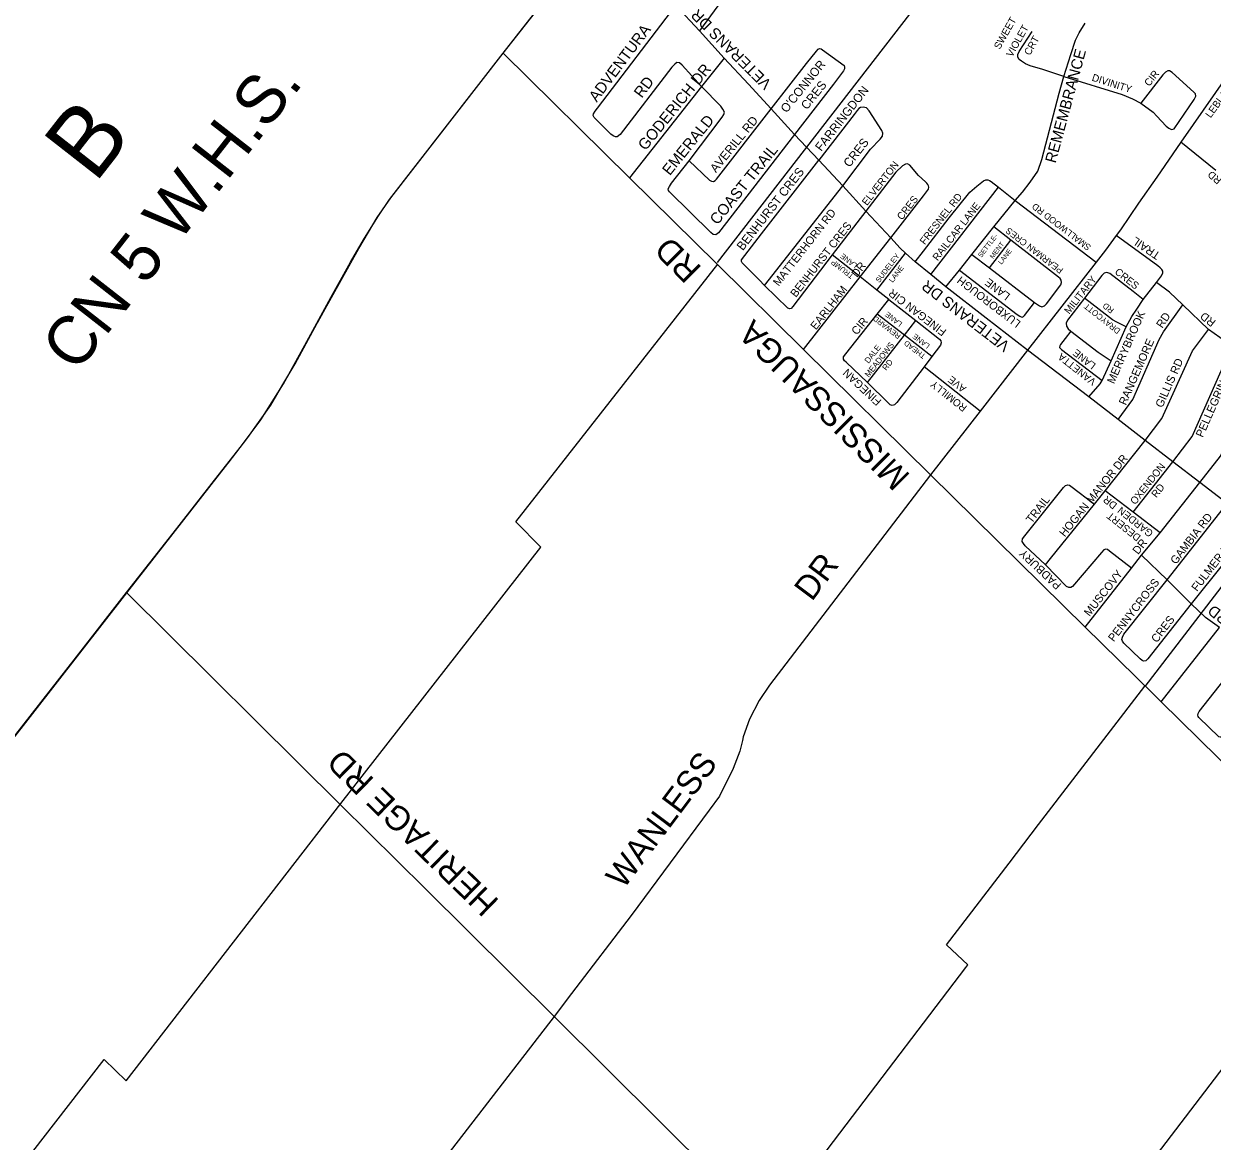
# Model space of a CAD drawing. Extents: x 586326 to 623965, y 4819854 to 4857850.
# Drawn here: x 590288 to 592748, y 4836331 to 4838645 of the extents above; entities that cross this region are included whole.
import ezdxf

# ---------------------------------------------------------------- set-up
doc = ezdxf.new("R2010")
doc.units = 0
for name, color, linetype in [('Grid Lbls', 7, 'Continuous'), ('Lots_Concessions', 7, 'Continuous'), ('Major Rds and Hwys', 7, 'Continuous'), ('Major Rds Lbls', 7, 'Continuous'), ('Minor Rd Lbls', 7, 'Continuous'), ('Minor Rds', 7, 'Continuous'), ('Municipal Bdry', 7, 'Continuous'), ('Proposed Minor Rds', 7, 'Continuous'), ('Proposed Rd Lbls', 7, 'Continuous'), ('Proposed Secondary Rds', 7, 'Continuous'), ('Secondary Rds Lbls', 7, 'Continuous')]:
    doc.layers.add(name, color=color, linetype=linetype)

msp = doc.modelspace()

# ---------------------------------------------------------------- linework, layer by layer
at = {"layer": 'Lots_Concessions'}
for p, q in [((591724.1, 4838150.4), (592143.1, 4838692.6)), ((591306.4, 4837613.4), (591724.5, 4838147.2)), ((591358.2, 4837561.2), (591306.4, 4837613.4)), ((590944.6, 4837030), (591358.2, 4837561.2)), ((592774.7, 4837489.5), (592690.9, 4837379.3)), ((592690.9, 4837379.3), (592608.5, 4837272.5)), ((592388.2, 4836986.6), (592608.4, 4837273.2)), ((590499.7, 4836456.1), (590944.6, 4837030)), ((592327.5, 4836906.9), (592388.2, 4836986.6)), ((592198.2, 4836737.4), (592327.5, 4836906.9)), ((592242, 4836696.1), (592198.2, 4836737.4)), ((592940.1, 4836706.2), (592631.7, 4836302)), ((591990.4, 4836364.7), (592237.7, 4836690.4)), ((592237.7, 4836690.4), (592242, 4836696.1)), ((590139.6, 4836094.1), (590454.4, 4836500.4)), ((590499.7, 4836456.1), (590454.4, 4836500.4)), ((591826.8, 4836150.9), (591990.4, 4836364.7))]:
    msp.add_line(p, q, dxfattribs=at)
at = {"layer": 'Major Rds and Hwys'}
for points in [[(591280.1, 4838584.4), (591467.7, 4838822.7)], [(592826.4, 4838605.5), (592682.9, 4838399.7)], [(590501, 4837466.4), (590710.4, 4837734.1), (590711.4, 4837735.4), (590751.5, 4837788.3), (590799.1, 4837855.1), (590824.3, 4837897.9), (590849.6, 4837940.8), (590895.6, 4838025.1), (590896.6, 4838026.9), (590908.2, 4838048.2), (590981.3, 4838179.8), (591019.5, 4838244.1), (591047.5, 4838284.2), (591280.1, 4838584.4)], [(591541.7, 4838326.1), (591280.1, 4838584.4)], [(592682.9, 4838399.7), (592633.5, 4838327.6), (592595.4, 4838273.2), (592557.9, 4838218.4), (592549.2, 4838206.5)], [(591902.2, 4837970.2), (591723, 4838147.1), (591722.4, 4838147.7), (591541.7, 4838326.1)], [(592549.2, 4838206.5), (592527.1, 4838176.4), (592507.8, 4838151.6)], [(592507.8, 4838151.6), (592365.8, 4837969.3)], [(592164.6, 4837711), (591902.2, 4837970.2)], [(592365.8, 4837969.3), (592267.4, 4837842.9)], [(592267.4, 4837842.9), (592164.6, 4837711)], [(592164.6, 4837711), (591831.6, 4837275), (591810.4, 4837243.3), (591790.2, 4837204.6), (591777.4, 4837168.3), (591775.5, 4837161), (591769.9, 4837139), (591756.4, 4837102.7), (591728.4, 4837045.6), (591707, 4837016.8)], [(592485.3, 4837395.2), (592164.6, 4837711)], [(589568, 4836365.2), (589858.4, 4836737.7), (589895.6, 4836780), (589956.5, 4836841.5), (590027.7, 4836910.6), (590028.4, 4836911.2), (590170.6, 4837049.3), (590208.5, 4837091.8), (590501, 4837466.4)], [(591119.2, 4836853.3), (590943.3, 4837027.8), (590501, 4837466.4)], [(592642.1, 4837240.8), (592624.8, 4837257.8), (592485.3, 4837395.2)], [(592798.7, 4837086.6), (592642.1, 4837240.8)], [(591707, 4837016.8), (591545.4, 4836798.2), (591421.8, 4836636.5), (591385.6, 4836589.2)], [(591385.6, 4836589.2), (591119.2, 4836853.3)], [(591385.6, 4836589.2), (591026, 4836122.3), (591005.9, 4836100.3), (590984.5, 4836082.2), (590961, 4836064.1), (590920.1, 4836040), (590917.2, 4836038.4), (590917.2, 4836038.4), (590885.4, 4836020), (590852, 4835997.8), (590826, 4835972), (590453.2, 4835488.6)], [(592301.2, 4835680.4), (591826.1, 4836151.9), (591826.1, 4836151.9), (591385.6, 4836589.2)]]:
    msp.add_lwpolyline(points, dxfattribs=at)
at = {"layer": 'Minor Rds'}
for points in [[(592441, 4838536.1), (592397.4, 4838550)], [(592441, 4838536.1), (592561.6, 4838498.4), (592582.9, 4838489.3), (592600.5, 4838480.7)], [(592713.9, 4838495.1), (592713.1, 4838499.8), (592709.7, 4838503.2), (592665.3, 4838544.3), (592659.6, 4838547.6), (592656.1, 4838547.4), (592651.5, 4838544.9), (592645.9, 4838539.2), (592600.5, 4838480.7)], [(592600.5, 4838480.7), (592625.5, 4838461.8), (592633.6, 4838453.8), (592652.3, 4838433.1), (592658.1, 4838429), (592663.5, 4838426.2), (592668.9, 4838427.7), (592710.6, 4838487.9), (592713.9, 4838495.1)], [(592755.2, 4838341.4), (592682.9, 4838399.7)], [(592632.4, 4838109.2), (592642.8, 4838123), (592645.5, 4838129), (592646, 4838132.8), (592643.9, 4838135.9), (592640.1, 4838139.6), (592635.2, 4838143.4), (592549.2, 4838206.5)], [(592605.3, 4838073.7), (592584.5, 4838090.4), (592536.2, 4838127.6), (592530, 4838130), (592524.3, 4838128.3), (592519.2, 4838123.8), (592483.5, 4838076.8)], [(592605.3, 4838073.7), (592632.4, 4838109.2)], [(592686.9, 4838063.2), (592659.6, 4838089.1), (592632.4, 4838109.2)], [(592483.5, 4838076.8), (592448.5, 4838031.5), (592445.7, 4838025.2), (592446.4, 4838018.9), (592449.6, 4838013.2), (592455.4, 4838008.2)], [(592570, 4838017.6), (592550.4, 4838027), (592541.8, 4838032.1), (592513.9, 4838053.1), (592483.5, 4838076.8)], [(592553.1, 4837825.3), (592583.4, 4837866.9), (592637.8, 4837990.9), (592646.8, 4838006.9), (592686.9, 4838063.2)], [(592570, 4838017.6), (592581.4, 4838038.5), (592591.7, 4838054), (592605.3, 4838073.7)], [(592740.4, 4838012.1), (592686.9, 4838063.2)], [(592455.4, 4838008.2), (592443.3, 4837993.2), (592433.9, 4837980.9), (592432.2, 4837978), (592432.1, 4837974.9), (592434.1, 4837972.4), (592436.3, 4837970.2), (592520.4, 4837906.2)], [(592455.4, 4838008.2), (592512.2, 4837964.9), (592538.8, 4837946.8)], [(592538.8, 4837946.8), (592570, 4838017.6)], [(592609.1, 4837782.2), (592643.4, 4837827.8), (592707, 4837967.7), (592740.4, 4838012.1)], [(592666.5, 4837737.9), (592706.1, 4837790.6), (592766.6, 4837926.5), (592792, 4837962.6), (592794.4, 4837967.2), (592793.6, 4837971.3), (592791.8, 4837974.8), (592787, 4837978.5), (592740.4, 4838012.1)], [(592520.4, 4837906.2), (592538.8, 4837946.8)], [(592722, 4837694.8), (592764.9, 4837749.7), (592828.4, 4837889.3), (592841.8, 4837909.4), (592847, 4837914.9), (592849.8, 4837916.7), (592852.5, 4837916.9), (592856.3, 4837915.5), (592859.9, 4837912), (592909.3, 4837863.3)], [(592492.6, 4837872.1), (592516.3, 4837899.4), (592520.4, 4837906.2)], [(592526.7, 4837677.7), (592609.1, 4837782.2)], [(592584, 4837633.6), (592666.5, 4837737.9)], [(592402.7, 4837524.2), (592360.8, 4837564.2), (592357, 4837568.8), (592354.7, 4837573.1), (592355.4, 4837578.2), (592360.3, 4837584.3), (592440.2, 4837684.9), (592444.5, 4837688.6), (592449, 4837690), (592452.5, 4837689.5), (592455.6, 4837687.7), (592504.5, 4837650.3)], [(592640.5, 4837591), (592722, 4837694.8)], [(592504.5, 4837650.3), (592526.7, 4837677.7)], [(592584, 4837633.6), (592526.7, 4837677.7)], [(592402.7, 4837524.2), (592413.1, 4837537.5), (592504.5, 4837650.3)], [(592654.6, 4837493.7), (592779.1, 4837651.2)], [(592640.5, 4837591), (592584, 4837633.6)], [(592601.9, 4837544.4), (592640.5, 4837591)], [(592835.7, 4837607.7), (592704.5, 4837443.7)], [(592580.7, 4837517.3), (592535.5, 4837552.7), (592530.9, 4837556.3), (592527.4, 4837557.3), (592523.7, 4837555.5), (592519, 4837550.2), (592458.8, 4837479.4), (592455, 4837477.8), (592451.2, 4837477.9), (592446.5, 4837479.6), (592402.7, 4837524.2)], [(592580.7, 4837517.3), (592601.9, 4837544.4)], [(592654.6, 4837493.7), (592601.9, 4837544.4)], [(592485.3, 4837395.2), (592580.7, 4837517.3)], [(592704.5, 4837443.7), (592615, 4837329.8), (592610.4, 4837325.7), (592605.8, 4837325.2), (592603.1, 4837326.3), (592598.5, 4837329.9), (592564.9, 4837362.1), (592562, 4837366.2), (592560.9, 4837370.1), (592562.1, 4837375), (592564.9, 4837380.8), (592654.6, 4837493.7)], [(592704.5, 4837443.7), (592654.6, 4837493.7)], [(592762.7, 4837394.9), (592734.1, 4837415.8), (592704.5, 4837443.7)], [(592878.8, 4837304.8), (592773.1, 4837170.8), (592770.2, 4837168.4), (592767.5, 4837167.7), (592764.3, 4837167.7), (592761.3, 4837168.6), (592720.1, 4837208.4), (592718.7, 4837210.4), (592717.9, 4837213.5), (592718.7, 4837216.6), (592721, 4837220.5), (592821.4, 4837348.7)]]:
    msp.add_lwpolyline(points, dxfattribs=at)
at = {"layer": 'Municipal Bdry'}
for p, q in [((591280.3, 4838584.2), (591405.4, 4838743.6)), ((591045.1, 4838281), (591280.3, 4838584.2)), ((591020.6, 4838245.2), (591045.1, 4838281)), ((590991.1, 4838197.5), (591020.6, 4838245.2)), ((590964.6, 4838151.1), (590991.1, 4838197.5)), ((590923.9, 4838078.2), (590964.6, 4838151.1)), ((590870.1, 4837979.4), (590923.9, 4838078.2)), ((590825.7, 4837899.5), (590870.1, 4837979.4)), ((590778.4, 4837824.9), (590825.7, 4837899.5)), ((590738.5, 4837771.3), (590778.4, 4837824.9)), ((590683, 4837699.8), (590738.5, 4837771.3)), ((590604.6, 4837599.8), (590683, 4837699.8)), ((590500.6, 4837467.5), (590604.6, 4837599.8)), ((590397.2, 4837334.3), (590500.6, 4837467.5)), ((590249.4, 4837145.1), (590397.2, 4837334.3))]:
    msp.add_line(p, q, dxfattribs=at)
at = {"layer": 'Proposed Minor Rds'}
for points in [[(591802.9, 4838788.9), (591686.9, 4838630.4)], [(591691.1, 4838515.3), (591651.1, 4838559.4), (591645, 4838563.8), (591639.7, 4838564.5), (591635.5, 4838561.3), (591629.7, 4838555.2), (591522.2, 4838415.8), (591516.6, 4838410.9), (591512.6, 4838410.6), (591508.1, 4838412.7), (591503.2, 4838416.6), (591468.9, 4838450.6), (591466.6, 4838454.8), (591467.3, 4838458.7), (591470.6, 4838464.3), (591475.3, 4838470.3), (591637.8, 4838682.7)], [(592397.4, 4838550), (592371.4, 4838558.2), (592361.2, 4838562.3), (592353.3, 4838567.3), (592348.5, 4838571.3), (592345.9, 4838576), (592345.6, 4838581.2), (592348.1, 4838587.5), (592375.1, 4838628.8)], [(591835.2, 4838468.6), (591908.1, 4838562.4), (591928.6, 4838588.2), (591932.2, 4838592.1), (591935.4, 4838593.7), (591938.3, 4838593.3), (591941.5, 4838591.1), (591985.8, 4838558.3), (591986.8, 4838555.5), (591986.6, 4838551.8), (591984.8, 4838547.7), (591964.1, 4838519.7), (591883.4, 4838415.9)], [(591665.2, 4838361.5), (591733.8, 4838451.6), (591737.3, 4838457.4), (591738.1, 4838461.9), (591735, 4838468.1), (591730.8, 4838474.1), (591691.1, 4838515.3)], [(591665.2, 4838361.5), (591707.3, 4838321.4), (591711.7, 4838318.9), (591715.9, 4838318.6), (591719.1, 4838320.2), (591721.6, 4838323.4), (591835.2, 4838468.6)], [(591983.1, 4838309.5), (592040.4, 4838385.1), (592060.7, 4838406), (592065.4, 4838412), (592065.9, 4838418.3), (592064.3, 4838424.3), (592037.9, 4838464.9), (592032.2, 4838470.9), (592025.2, 4838472.6), (592020.1, 4838471.4), (592016.2, 4838469.3), (592013.2, 4838465.4), (592006.5, 4838457), (591933.6, 4838362.2)], [(591883.4, 4838415.9), (591725.7, 4838211.8), (591720.3, 4838207.8), (591714.7, 4838208.4), (591709.8, 4838212.6), (591624.4, 4838296.9), (591622.4, 4838299.9), (591621.9, 4838303.4), (591624.3, 4838307.9), (591629, 4838315), (591665.2, 4838361.5)], [(591815.3, 4838210.1), (591933.6, 4838362.2)], [(592082.8, 4838201.6), (592150.4, 4838288.6), (592160.5, 4838302.8), (592161.3, 4838306.7), (592160.8, 4838309.3), (592159.4, 4838312.3), (592157.2, 4838314.9), (592154.5, 4838317.5), (592139.7, 4838330.6), (592122.3, 4838352.3), (592117.2, 4838354.6), (592112.8, 4838354.4), (592106.7, 4838351), (592092.9, 4838337.9), (592030.9, 4838257)], [(591821.2, 4838103.3), (591983.1, 4838309.5)], [(592133.2, 4838151.8), (592150.3, 4838174), (592203.8, 4838242.8), (592246.4, 4838296.6), (592260.7, 4838308.6), (592274.8, 4838319.7), (592279.4, 4838321.6), (592283.8, 4838322.1), (592287.2, 4838320.5), (592290.5, 4838318.1), (592305.6, 4838306.7)], [(592165.5, 4838125.6), (592305.6, 4838306.7)], [(592305.6, 4838306.7), (592340.3, 4838278.8)], [(592340.3, 4838278.8), (592507.8, 4838151.6)], [(592030.9, 4838257), (591961.1, 4838166.6)], [(591810.1, 4838114.6), (591775.3, 4838149.8), (591773.6, 4838152.8), (591773.6, 4838156.2), (591815.3, 4838210.1)], [(592331.4, 4838197.2), (592295.8, 4838224.4)], [(592286.8, 4838139.6), (592331.4, 4838197.2)], [(592380, 4838067.9), (592390.6, 4838060.6), (592395.6, 4838058.9), (592400.9, 4838060.6), (592404.7, 4838065.1), (592434.3, 4838104.1), (592436.2, 4838109.3), (592435.6, 4838113.8), (592433.4, 4838117.5), (592430, 4838120.3), (592331.4, 4838197.2)], [(591961.1, 4838166.6), (591879.7, 4838059.2), (591876.5, 4838055.6), (591873.4, 4838054.7), (591869.5, 4838056.3), (591821.2, 4838103.3)], [(592019.3, 4838120.7), (591961.1, 4838166.6)], [(592054, 4838093.6), (592113.3, 4838169.7)], [(592250.3, 4838167.1), (592286.8, 4838139.6)], [(592224.9, 4838134.9), (592344.3, 4838042.9), (592349.4, 4838039.2), (592352.2, 4838037.8), (592354.6, 4838037.7), (592357.2, 4838038.7), (592359.5, 4838040.6), (592380, 4838067.9)], [(592286.8, 4838139.6), (592380, 4838067.9)], [(591821.2, 4838103.3), (591810.1, 4838114.6)], [(592054, 4838093.6), (592019.3, 4838120.7)], [(592078.7, 4838074.2), (592054, 4838093.6)], [(592054.4, 4838043.5), (592078.7, 4838074.2)], [(592078.7, 4838074.2), (592134.7, 4838030.7)], [(592034.1, 4837902), (591990.3, 4837944.1), (591986.9, 4837947.2), (591984.4, 4837950.7), (591984.9, 4837955.4), (591989.3, 4837961.3), (592054.4, 4838043.5)], [(592111, 4838000.4), (592054.4, 4838043.5)], [(592111, 4838000.4), (592134.7, 4838030.7)], [(592134.7, 4838030.7), (592183.7, 4837991.6), (592185.9, 4837988.4), (592186.6, 4837984.2), (592185.2, 4837979.4), (592167.8, 4837955.7)], [(592034.1, 4837902), (592111, 4838000.4)], [(592167.8, 4837955.7), (592111, 4838000.4)], [(592151.6, 4837934.5), (592095.2, 4837860.6), (592090.1, 4837856), (592085.6, 4837854.3), (592081, 4837856.2), (592077, 4837860.2), (592034.1, 4837902)], [(592167.8, 4837955.7), (592151.6, 4837934.5)], [(592267.4, 4837842.9), (592151.6, 4837934.5)]]:
    msp.add_lwpolyline(points, dxfattribs=at)
at = {"layer": 'Proposed Secondary Rds'}
for points in [[(591686.9, 4838630.4), (591637.8, 4838682.7)], [(591738, 4838574), (591686.9, 4838630.4)], [(592441, 4838536.1), (592455.2, 4838581.2), (592464.8, 4838611.1), (592472.7, 4838626.4), (592484.8, 4838645.9)], [(591738, 4838574), (591691.1, 4838515.3)], [(591788.1, 4838519.7), (591738, 4838574)], [(592431.3, 4838501.2), (592441, 4838536.1)], [(591691.1, 4838515.3), (591541.7, 4838326.1)], [(591835.2, 4838468.6), (591788.1, 4838519.7)], [(592340.3, 4838278.8), (592355.4, 4838296.5), (592371.3, 4838316.9), (592386.7, 4838339.8), (592395.5, 4838364.1), (592431.3, 4838501.2)], [(591883.4, 4838415.9), (591835.2, 4838468.6)], [(591908.4, 4838389.2), (591883.4, 4838415.9)], [(591933.6, 4838362.2), (591908.4, 4838389.2)], [(591983.1, 4838309.5), (591933.6, 4838362.2)], [(592030.9, 4838257), (591983.1, 4838309.5)], [(592295.8, 4838224.4), (592340.3, 4838278.8)], [(592082.8, 4838201.6), (592030.9, 4838257)], [(592250.3, 4838167.1), (592295.8, 4838224.4)], [(592019.3, 4838120.7), (592082.8, 4838201.6)], [(592113.3, 4838169.7), (592101.7, 4838180.2), (592082.8, 4838201.6)], [(592133.2, 4838151.8), (592113.3, 4838169.7)], [(592224.9, 4838134.9), (592250.3, 4838167.1)], [(592165.5, 4838125.6), (592133.2, 4838151.8)], [(592196.6, 4838100.3), (592224.9, 4838134.9)], [(591902.2, 4837970.2), (592019.3, 4838120.7)], [(592196.6, 4838100.3), (592165.5, 4838125.6)], [(592280.1, 4838035.5), (592196.6, 4838100.3)], [(592365.8, 4837969.3), (592280.1, 4838035.5)], [(592492.6, 4837872.1), (592365.8, 4837969.3)], [(592553.1, 4837825.3), (592492.6, 4837872.1)], [(592609.1, 4837782.2), (592553.1, 4837825.3)], [(592666.5, 4837737.9), (592609.1, 4837782.2)], [(592722, 4837694.8), (592666.5, 4837737.9)], [(592779.1, 4837651.2), (592722, 4837694.8)], [(592642.1, 4837240.8), (592762.7, 4837394.9)]]:
    msp.add_lwpolyline(points, dxfattribs=at)

# ---------------------------------------------------------------- texts
at = {"layer": 'Grid Lbls'}
msp.add_text('B', height=144, rotation=52, dxfattribs=at).set_placement((590435.5, 4838312.5))
at = {"layer": 'Lots_Concessions'}
msp.add_text('CN 5 W.H.S.', height=100, rotation=52, dxfattribs=at).set_placement((590397.2, 4837919.7))
at = {"layer": 'Major Rds Lbls'}
for s, height, rotation, p in [('MISSISSAUGA        RD', 49.992, 135.1226, (592125.1, 4837709.9)), ('DR', 49.99, 53.0976, (591919.2, 4837447.2)), ('HERITAGE RD', 49.992, 135.8241, (591273.9, 4836828.5)), ('WANLESS ', 49.99, 53.0976, (591529.4, 4836851.2))]:
    msp.add_text(s, height=height, rotation=rotation, dxfattribs=at).set_placement(p)
at = {"layer": 'Minor Rd Lbls'}
for s, height, rotation, p in [('CIR', 15.06, 51.8641, (592617.7, 4838514.1)), ('DIVINITY', 15.06, 342.2618, (592497.6, 4838527.4)), ('LEBLANC', 15.06, 54.0002, (592744.6, 4838448.8)), ('RD', 15.06, 139.6952, (592768.8, 4838322.8)), ('TRAIL', 16.73, 145.9304, (592642, 4838169.2)), ('CRES', 15.06, 321.6541, (592544.9, 4838128.7)), ('MILITARY', 15.06, 51.6541, (592451.9, 4838042.6)), ('DRAYCOTT', 12.2, 141.6541, (592559.2, 4838011.3)), ('RD', 12.2, 141.6541, (592545.8, 4838053.6)), ('MERRYBROOK', 16.73, 66.1331, (592544.6, 4837898.1)), ('RD', 16.73, 56.36, (592644.6, 4838013.3)), ('RD', 16.73, 141.6541, (592756.7, 4838029.2)), ('RANGEMORE', 16.73, 66.1331, (592569, 4837853.8)), ('VANETTA', 15.06, 141.6541, (592509, 4837906.5)), ('LANE', 15.06, 141.6541, (592508.4, 4837939.7)), ('GILLIS RD', 16.73, 66.1331, (592644.7, 4837848.6)), ('PELLEGRINO', 16.73, 66.1331, (592728.3, 4837787.1)), ('HOGAN MANOR DR', 16.731, 51.1353, (592442.8, 4837581.1)), ('OXENDON', 15.06, 51.6025, (592588.6, 4837647.9)), ('RD', 15.06, 51.6025, (592632.4, 4837662.3)), ('TRAIL', 16.73, 52.4005, (592374.3, 4837609.1)), ('DR', 15.06, 141.6025, (592552.5, 4837650.2)), ('GARDEN', 15.06, 141.6025, (592627.2, 4837592.4)), ('DESERT', 15.06, 141.6025, (592601.5, 4837583.9)), ('GAMBIA RD', 16.73, 52.4005, (592672.9, 4837524.2)), ('MUSCOVY        DR', 16.731, 51.9048, (592494.1, 4837416.5)), ('FULMER RD', 16.73, 52.4005, (592716.6, 4837468.1)), ('PADBURY', 16.73, 136.7508, (592437, 4837483.9)), ('PENNYCROSS', 16.73, 52.4005, (592544.2, 4837363.9)), ('CRES', 16.73, 52.4005, (592633.3, 4837361.9)), ('HOXTON RD', 22.95, 142.4005, (592896.1, 4837330.8))]:
    msp.add_text(s, height=height, rotation=rotation, dxfattribs=at).set_placement(p)
at = {"layer": 'Proposed Rd Lbls'}
for s, height, rotation, p in [('VETERANS DR', 22.95, 134.9783, (591837.3, 4838522.6)), ('SWEET', 15.06, 60.6987, (592308.2, 4838590.7)), ('ADVENTURA', 22.95, 53.1622, (591474, 4838481.4)), ('VIOLET', 15.06, 60.6987, (592333.7, 4838574.7)), ('CRT', 15.06, 60.6987, (592370.6, 4838578.1)), ('GODERICH DR', 22.95, 50.9977, (591575.1, 4838381)), ("O'CONNOR", 18, 50.9977, (591866.8, 4838459.2)), ('RD', 22.95, 53.1622, (591567.3, 4838489.6)), ('CRES', 18, 50.9977, (591909, 4838465.7)), ('FARRINGDON', 18, 51.9991, (591938.6, 4838379.6)), ('EMERALD', 22.95, 50.9977, (591625.2, 4838329.3)), ('AVERILL RD', 18, 50.9977, (591720.8, 4838335.4)), ('CRES', 18, 51.9991, (591997.2, 4838346.4)), ('COAST TRAIL', 22.95, 50.9977, (591723.8, 4838227)), ('ELVERTON', 15.06, 51.9991, (592033.3, 4838267.3)), ('BENHURST CRES', 18.22, 51.9991, (591776.3, 4838173.9)), ('CRES', 15.06, 51.9991, (592105.8, 4838237.3)), ('FRESNEL RD', 15.06, 51.9991, (592153, 4838186.3)), ('MATTERHORN RD', 16.563, 51.9991, (591850.6, 4838100.4)), ('RAILCAR LANE', 15.057, 51.9991, (592179.5, 4838152.9)), ('SMALLWOOD RD', 13.416, 142.523, (592498.4, 4838184.7)), ('BENHURST CRES', 16.563, 51.9991, (591886.2, 4838077.2)), ('SETTLE-', 10, 52.523, (592270.1, 4838160)), ('PEARMAN CRES', 13.416, 142.523, (592440.9, 4838136.9)), ('MENT', 10, 52.523, (592294.5, 4838157.4)), ('LANE', 10.98, 142.523, (592014.8, 4838146.2)), ('SUDELEY', 10.98, 52.523, (592058.8, 4838107.9)), ('LANE', 10, 52.523, (592311.9, 4838145.6)), ('EARLHAM     DR', 16.563, 51.9991, (591927.8, 4838009.9)), ('TRUMP', 10.98, 142.523, (592007, 4838124.6)), ('LANE', 10.98, 52.523, (592086.4, 4838108)), ('VETERANS DR', 22.95, 142.4005, (592330.9, 4837982.3)), ('LUXBOROUGH', 16.56, 142.523, (592353, 4838027.4)), ('LANE', 16.56, 142.523, (592331.3, 4838084.1)), ('FINEGAN CIR', 16.563, 142.523, (592199.3, 4838010)), ('CIR', 16.56, 50.0662, (592012.2, 4837999.2)), ('REWARD', 10.98, 142.523, (592104.4, 4838000.1)), ('LANE', 10.98, 142.523, (592107.5, 4838025.4)), ('MEADOWS', 12.2, 51.9261, (592037.2, 4837911.8)), ('THEAD', 10.98, 142.523, (592156, 4837958.9)), ('LANE', 10.98, 142.523, (592164.6, 4837979.9)), ('DALE', 12.2, 51.9261, (592036.7, 4837940.5)), ('RD', 12.2, 51.9261, (592073.4, 4837925.7)), ('FINEGAN', 16.56, 136.8261, (592064.7, 4837864.5)), ('AVE', 15.06, 141.6541, (592240.1, 4837891.8)), ('ROMILLY', 15.06, 141.6541, (592241.6, 4837852.2))]:
    msp.add_text(s, height=height, rotation=rotation, dxfattribs=at).set_placement(p)
at = {"layer": 'Secondary Rds Lbls'}
msp.add_text('REMEMBRANCE', height=22.95, rotation=74.845, dxfattribs=at).set_placement((592423.7, 4838355.1))

doc.saveas('drawing.dxf')
